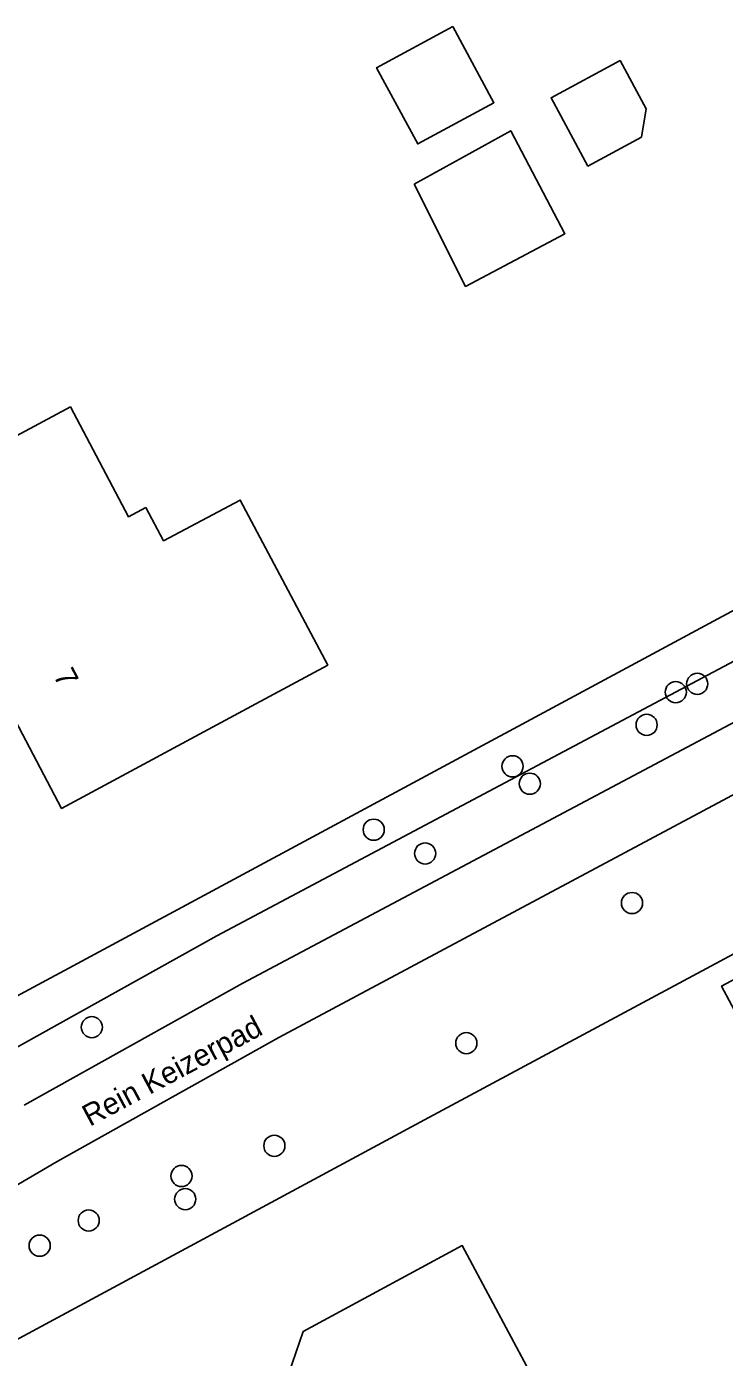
# Model space of a CAD drawing. Extents: x 157321 to 158827, y 386650 to 388532.
# Drawn here: x 158018.7 to 158051, y 387125.9 to 387187.4 of the extents above; entities that cross this region are included whole.
import ezdxf

# ---------------------------------------------------------------- set-up
doc = ezdxf.new("R2010")
doc.units = 0
for name, color, linetype in [('IMGEO_Berm_groen', 7, 'Continuous'), ('IMGEO_Boom', 7, 'Continuous'), ('IMGEO_Fietspad_gesloten', 7, 'Continuous'), ('IMGEO_Groenvoorziening', 7, 'Continuous'), ('IMGEO_Openbare_ruimte_label', 7, 'Continuous'), ('IMGEO_Pand', 7, 'Continuous'), ('IMGEO_Pand_nummerreeks', 7, 'Continuous')]:
    doc.layers.add(name, color=color, linetype=linetype)

msp = doc.modelspace()

# ---------------------------------------------------------------- linework, layer by layer
at = {"layer": 'IMGEO_Berm_groen'}
for points in [[(158096.783, 387182.213), (158027.513, 387145.396), (158015.703, 387138.809)], [(158106.829, 387174.325), (158037.112, 387136.881), (157958.343, 387094.408)]]:
    msp.add_lwpolyline(points, dxfattribs=at)
at = {"layer": 'IMGEO_Boom'}
for centre in [(158048.713, 387156.654), (158049.705, 387157.039), (158047.366, 387155.142), (158041.174, 387153.226), (158041.97, 387152.423), (158034.76, 387150.296), (158037.136, 387149.198), (158046.692, 387146.907), (158021.738, 387141.171), (158039.039, 387140.432), (158030.172, 387135.689), (158025.881, 387134.292), (158026.053, 387133.221), (158021.594, 387132.236), (158019.327, 387131.071)]:
    msp.add_circle(centre, 0.489, dxfattribs=at)
at = {"layer": 'IMGEO_Fietspad_gesloten'}
for points in [[(158018.615, 387137.571), (158028.709, 387143.2), (158098.932, 387180.524)], [(158101.344, 387178.628), (158030.381, 387140.686), (158020.137, 387134.964), (158009.746, 387128.882), (158000, 387123.647), (157957.222, 387100.668), (157953.856, 387098.86), (157952.276, 387097.935)]]:
    msp.add_lwpolyline(points, dxfattribs=at)
at = {"layer": 'IMGEO_Groenvoorziening'}
msp.add_lwpolyline([(158017.427, 387142.155), (158094.77, 387183.795)], dxfattribs=at)
at = {"layer": 'IMGEO_Pand'}
for points in [[(158038.416, 387187.413), (158040.315, 387183.893), (158036.795, 387181.993), (158034.895, 387185.513), (158038.416, 387187.413)], [(158046.141, 387185.841), (158047.343, 387183.614), (158047.133, 387182.305), (158044.658, 387180.97), (158042.957, 387184.123), (158046.141, 387185.841)], [(158036.635, 387180.13), (158039.001, 387175.403), (158043.593, 387177.838), (158041.093, 387182.601), (158036.635, 387180.13)], [(158024.239, 387165.185), (158025.052, 387163.651), (158028.598, 387165.53), (158032.64, 387157.906), (158029.107, 387156.002), (158020.339, 387151.277), (158016.544, 387158.467), (158015.34, 387160.741), (158014.504, 387160.298), (158011.942, 387165.112), (158016.348, 387167.476), (158020.746, 387169.836), (158023.437, 387164.76), (158024.239, 387165.185)], [(158052.247, 387140.416), (158050.827, 387143.07), (158054.937, 387145.268), (158056.357, 387142.614), (158052.247, 387140.416)], [(158045.72, 387110.299), (158040.096, 387107.288), (158039.719, 387107.982), (158037.952, 387107.022), (158038.329, 387106.328), (158039.049, 387105), (158031.656, 387101.022), (158029.008, 387105.957), (158029.757, 387106.358), (158027.961, 387109.707), (158032.243, 387112.005), (158033.002, 387114.183), (158031.37, 387117.347), (158034.224, 387118.819), (158030.821, 387125.13), (158031.508, 387127.1), (158038.849, 387131.08), (158043.146, 387123.036), (158039.831, 387121.252), (158045.72, 387110.299)]]:
    msp.add_lwpolyline(points, dxfattribs=at)

# ---------------------------------------------------------------- texts
at = {"layer": 'IMGEO_Openbare_ruimte_label'}
msp.add_text('Rein Keizerpad', height=1, rotation=28.10282, dxfattribs=at).set_placement((158021.643, 387136.563))
at = {"layer": 'IMGEO_Pand_nummerreeks'}
msp.add_text('7', height=1, rotation=297.84554, dxfattribs=at).set_placement((158019.939, 387157.429))

doc.saveas('drawing.dxf')
